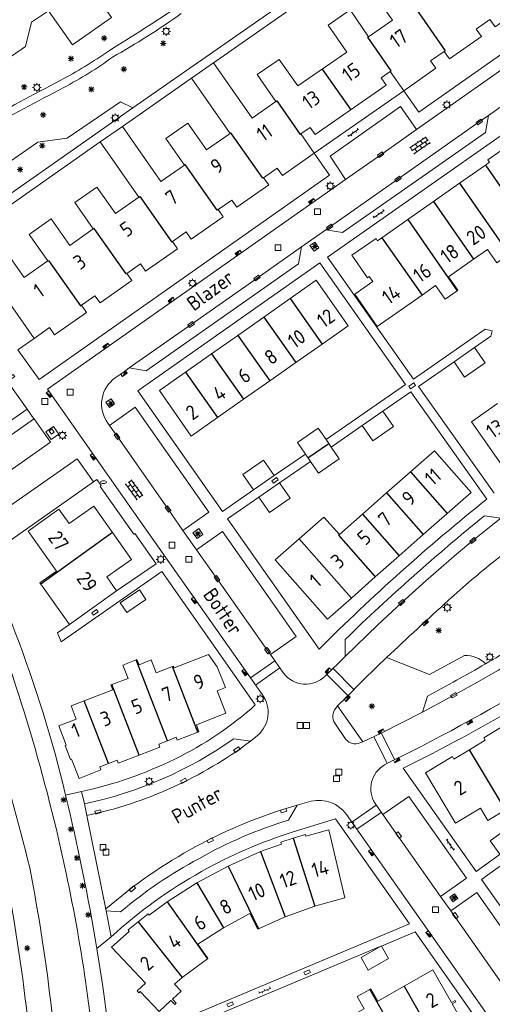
# Model space of a CAD drawing. Extents: x 168769 to 512904, y 516715 to 1559940.
# Tile 277 of 299: x 171397 to 171478, y 519909 to 520077. Entities that reach past the tile are written whole.
import ezdxf

# ---------------------------------------------------------------- set-up
doc = ezdxf.new("R2010")
doc.units = 0
doc.header["$MEASUREMENT"] = 0
doc.layers.get('0').update_dxf_attribs({"linetype": 'CONTINUOUS'})
for name, color, linetype, lineweight in [('B01_HOOFDGEBOUW', 10, 'CONTINUOUS', 0), ('B02_bijgebouw', 12, 'CONTINUOUS', 0), ('B04_KUNSTWERK', 32, 'CONTINUOUS', 0), ('B07_scheidingsmuur', 14, 'CONTINUOUS', 25), ('Q04_wegmarkering', 7, 'CONTINUOUS', 0), ('Q21_LANTAARNPAAL', 7, 'CONTINUOUS', 18), ('Q23_kolk', 7, 'CONTINUOUS', 18), ('Q26_BOOM', 7, 'CONTINUOUS', 18), ('Q28_rioolput', 7, 'CONTINUOUS', 18), ('Q92_BRANDKRAAN', 7, 'CONTINUOUS', 0), ('Q96_STRAATKOLK', 7, 'CONTINUOUS', 0), ('Q97_TROTTOIRKOLK', 7, 'CONTINUOUS', 0), ('S02_symb_open_verh', 7, 'CONTINUOUS', 13), ('T09_INSTEEKSLOOT', 72, 'CONTINUOUS', 0), ('T51_CULTUURSCHEIDING', 3, 'CONTINUOUS', 0), ('V00_kant_verharding', 252, 'CONTINUOUS', 0), ('V11_VERKEERSDREMPEL', 7, 'CONTINUOUS', 0), ('W00_KANT_WATER', 140, 'CONTINUOUS', 0)]:
    doc.layers.add(name, color=color, linetype=linetype, lineweight=lineweight)
doc.layers.add('Z02_Huisnummer', color=253, linetype='CONTINUOUS')
doc.layers.add('Z06_STRAATNAAM', color=7, linetype='CONTINUOUS')
doc.styles.add('ISOCP', font='isocp.shx', dxfattribs={"height": 1.8})

# ---------------------------------------------------------------- blocks, each defined once
blk = doc.blocks.new('Q92')
at = {"color": 0}
blk.add_ellipse((0, 0), major_axis=(-0.991, 0), ratio=0.499983, start_param=1.570796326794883, end_param=7.853981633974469, dxfattribs=at)
blk = doc.blocks.new('Q28')
at = {"color": 0}
blk.add_lwpolyline([(1, 1), (1, -1), (-1, -1), (-1, 1)], close=True, dxfattribs=at)
blk = doc.blocks.new('S026')
for p, q in [((0, 0), (4.4, 0)), ((0.2, 0.5), (0.2, 0)), ((1.2, 0), (1.2, -0.5)), ((2.2, 0.5), (2.2, 0)), ((3.2, 0), (3.2, -0.5)), ((4.2, 0.5), (4.2, 0))]:
    blk.add_line(p, q)
blk = doc.blocks.new('Q23')
at = {"color": 0}
blk.add_lwpolyline([(0.99, -0.5), (-0.99, -0.5), (-0.99, 0.5), (0.99, 0.5), (0.99, -0.5)], dxfattribs=at)
blk = doc.blocks.new('Q97')
blk.add_hatch(color=256).paths.add_polyline_path([(-1, 1), (-1, 0), (1, 1)])
blk.add_line((1, 1), (-1, 0))
at = {"color": 0}
for points in [[(-1, 0), (-1, 1), (1, 1), (1, 0), (-1, 0)], [(0, 0.8), (0, 1)]]:
    blk.add_lwpolyline(points, dxfattribs=at)
blk = doc.blocks.new('Q21')
at = {"color": 0}
for points in [[(-1.5, 0), (-1, 0)], [(-1.06, 1.06), (-0.71, 0.71)], [(0, 1.5), (0, 1)], [(1.06, 1.06), (0.71, 0.71)], [(1.5, 0), (1, 0)], [(-1.06, -1.06), (-0.71, -0.71)], [(0, -1.5), (0, -1)], [(1.06, -1.06), (0.71, -0.71)]]:
    blk.add_lwpolyline(points, dxfattribs=at)
blk.add_circle((0, 0), 1, dxfattribs=at)
blk = doc.blocks.new('S024')
at = {"color": 0}
for p, q in [((0, 1.2), (6.7, 1.2)), ((0, 0), (6.7, 0)), ((0.2, 1.2), (0.2, 0)), ((1.25, 1.5), (1.25, 1.2)), ((1.25, 0), (1.25, -1.2)), ((2.3, 1.2), (2.3, 0)), ((3.35, 1.5), (3.35, 1.2)), ((3.35, 0), (3.35, -1.2)), ((4.4, 1.2), (4.4, 0)), ((5.45, 1.5), (5.45, 1.2)), ((5.45, 0), (5.45, -1.2)), ((6.5, 1.2), (6.5, 0)), ((0, -1.2), (6.7, -1.2)), ((0.2, -1.2), (0.2, -1.5)), ((2.3, -1.2), (2.3, -1.5)), ((4.4, -1.2), (4.4, -1.5)), ((6.5, -1.2), (6.5, -1.5))]:
    blk.add_line(p, q, dxfattribs=at)
blk = doc.blocks.new('Q26')
at = {"color": 0}
for p, q in [((-1, 0), (1, 0)), ((-0.7, 0.7), (0.7, -0.7)), ((0.7, 0.7), (-0.7, -0.7)), ((0, 1), (0, -1))]:
    blk.add_line(p, q, dxfattribs=at)

msp = doc.modelspace()

# ---------------------------------------------------------------- linework, layer by layer
at = {"layer": 'B01_HOOFDGEBOUW'}
for points in [[(171469.1, 520089.34), (171465.32, 520086.7), (171468.5, 520082.17), (171464.49, 520079.35), (171461.31, 520083.91), (171457.55, 520081.26), (171460.73, 520076.69), (171456.68, 520073.88), (171453.54, 520078.44), (171449.75, 520075.84), (171452.94, 520071.26), (171444.58, 520065.47), (171441.41, 520069.96), (171437.64, 520067.4), (171440.83, 520062.82), (171436.76, 520059.99)], [(171441.08, 520051.43), (171441.94, 520050.2), (171447.4, 520054.02), (171445.11, 520057.31), (171446.69, 520058.41), (171447.55, 520057.17), (171459.66, 520065.63), (171458.8, 520066.86), (171460.37, 520067.96), (171462.68, 520064.66), (171468.15, 520068.49), (171467.27, 520069.74), (171469.6, 520071.37), (171470.48, 520070.12), (171475.95, 520073.93), (171475.06, 520075.19), (171477.39, 520076.82), (171478.27, 520075.56), (171483.74, 520079.36)], [(171426.43, 520066.81), (171430.18, 520069.42)], [(171436.76, 520059.99), (171430.18, 520069.42)], [(171433.02, 520057.38), (171426.43, 520066.81)], [(171433.02, 520057.38), (171428.99, 520054.59), (171425.81, 520059.12), (171422.04, 520056.49), (171425.22, 520051.95), (171421.2, 520049.14), (171414.61, 520058.55), (171410.83, 520055.91)], [(171410.84, 520055.91), (171417.43, 520046.5), (171413.42, 520043.69), (171410.24, 520048.22), (171406.49, 520045.59), (171409.65, 520041.06), (171405.63, 520038.24), (171402.47, 520042.78), (171398.7, 520040.14), (171401.87, 520035.6), (171397.86, 520032.8), (171394.67, 520037.33), (171394.02, 520036.87)], [(171483.44, 520042.16), (171491.12, 520047.54), (171487.25, 520053.05), (171484.18, 520050.9), (171483.59, 520051.74), (171483.86, 520051.93), (171481.17, 520055.76), (171477.05, 520052.87), (171477.33, 520052.46), (171476.63, 520051.97)], [(171441.08, 520051.43), (171438.75, 520049.81)], [(171476.63, 520051.97), (171472.21, 520048.87)], [(171438.75, 520049.81), (171439.61, 520048.58)], [(171472.21, 520048.87), (171467.78, 520045.77)], [(171439.61, 520048.58), (171434.16, 520044.77), (171433.3, 520046), (171430.97, 520044.37), (171431.83, 520043.14), (171426.38, 520039.33), (171425.52, 520040.56), (171423.19, 520038.93), (171424.05, 520037.7), (171418.59, 520033.88), (171417.73, 520035.11), (171415.4, 520033.48), (171416.26, 520032.25), (171410.8, 520028.43), (171409.94, 520029.66), (171407.61, 520028.04), (171408.47, 520026.81)], [(171467.78, 520045.77), (171463.36, 520042.66)], [(171463.36, 520042.66), (171458.93, 520039.56)], [(171458.93, 520039.56), (171458.22, 520039.06), (171457.94, 520039.46), (171453.82, 520036.58), (171456.51, 520032.74), (171456.78, 520032.93), (171457.38, 520032.07), (171454.3, 520029.92), (171458.16, 520024.42), (171465.82, 520029.79)], [(171394.02, 520036.87), (171390.92, 520034.7), (171399.53, 520022.38)], [(171474.6, 520035.92), (171476.96, 520037.58), (171478.58, 520035.27), (171480.66, 520036.72)], [(171471.8, 520030.51), (171471.94, 520030.61), (171470.33, 520032.92), (171474.6, 520035.92)], [(171448.72, 520021.41), (171453.18, 520024.54), (171447.73, 520032.31), (171443.26, 520029.17)], [(171387.81, 520001.54), (171394.85, 520006.47), (171394.19, 520007.41), (171398.33, 520010.29), (171395.01, 520015.02), (171396.24, 520015.88), (171395.99, 520016.23), (171391.91, 520013.37), (171384.12, 520024.53), (171385.39, 520025.45), (171381.18, 520031.47), (171374.14, 520026.55)], [(171465.82, 520029.79), (171468.1, 520031.39), (171469.73, 520029.07), (171471.8, 520030.51)], [(171443.26, 520029.17), (171438.79, 520026.03)], [(171403.02, 520022.99), (171408.47, 520026.81)], [(171438.79, 520026.03), (171434.33, 520022.89)], [(171399.53, 520022.38), (171402.16, 520024.22)], [(171402.16, 520024.22), (171403.02, 520022.99)], [(171396.75, 520020.43), (171399.53, 520022.38)], [(171434.33, 520022.89), (171429.86, 520019.75)], [(171444.25, 520018.27), (171448.72, 520021.41)], [(171429.86, 520019.75), (171425.4, 520016.61)], [(171439.78, 520015.14), (171444.25, 520018.27)], [(171425.4, 520016.61), (171420.93, 520013.47), (171426.37, 520005.72)], [(171435.31, 520012), (171439.78, 520015.14)], [(171430.84, 520008.86), (171435.31, 520012)], [(171478.7, 520011.26), (171474.23, 520008.12), (171479.69, 520000.36)], [(171426.37, 520005.72), (171430.84, 520008.86)], [(171470.12, 519992.5), (171474.22, 519996.1), (171467.93, 520003.21), (171463.85, 519999.62)], [(171463.85, 519999.62), (171459.75, 519996.01)], [(171459.75, 519996.01), (171455.65, 519992.41)], [(171451.69, 519988.92), (171449.01, 519991.87), (171444.82, 519988.19)], [(171455.65, 519992.41), (171451.69, 519988.92)], [(171466.02, 519988.89), (171470.12, 519992.5)], [(171444.82, 519988.19), (171440.7, 519984.57)], [(171461.92, 519985.28), (171466.02, 519988.89)], [(171457.82, 519981.68), (171461.92, 519985.28)], [(171440.7, 519984.57), (171449.63, 519974.47), (171453.73, 519978.07)], [(171453.73, 519978.07), (171457.82, 519981.68)], [(171429.35, 519968.42), (171423.47, 519966.14), (171423.33, 519966.46)], [(171429.35, 519968.42), (171430.83, 519966.33)], [(171412.82, 519963.3), (171415.59, 519964.37), (171414.7, 519966.63), (171416.95, 519967.5)], [(171416.95, 519967.5), (171417.11, 519967.57)], [(171417.11, 519967.57), (171417.47, 519966.69)], [(171423.17, 519966.4), (171420.4, 519965.3), (171419.54, 519967.5), (171417.47, 519966.69)], [(171423.17, 519966.4), (171423.33, 519966.46)], [(171432.22, 519962.79), (171430.83, 519966.33)], [(171408.09, 519960.51), (171412.97, 519962.4), (171412.65, 519963.24)], [(171412.65, 519963.24), (171412.82, 519963.3)], [(171432.22, 519962.79), (171430.79, 519962.23), (171432.27, 519958.4), (171427.26, 519956.44), (171427.7, 519955.25)], [(171410.75, 519949.26), (171410.95, 519948.74), (171407.23, 519947.3), (171405.95, 519950.57), (171405.76, 519950.5), (171404.83, 519952.89), (171405.03, 519952.97), (171403.76, 519956.25), (171406.73, 519957.4), (171405.88, 519959.65)], [(171405.88, 519959.65), (171408.09, 519960.51)], [(171480.76, 519956.88), (171476.33, 519954.21), (171476.56, 519953.79), (171473.91, 519952.19)], [(171427.53, 519955.18), (171423.99, 519953.8), (171423.79, 519954.31), (171422.3, 519953.73)], [(171427.53, 519955.18), (171427.7, 519955.25)], [(171420.82, 519953.16), (171421.01, 519952.65), (171417.46, 519951.27)], [(171420.82, 519953.16), (171422.3, 519953.73)], [(171413.92, 519949.9), (171417.46, 519951.27)], [(171473.91, 519952.19), (171471.25, 519950.59), (171470.98, 519951.02), (171466.38, 519948.24), (171471.54, 519939.67), (171475.78, 519942.23), (171477.06, 519940.11), (171480.08, 519941.95)], [(171410.75, 519949.26), (171412.24, 519949.83)], [(171413.92, 519949.9), (171413.72, 519950.41), (171412.24, 519949.83)], [(171443.79, 519937.07), (171445.88, 519937.73)], [(171449.89, 519938.49), (171445.98, 519937.41), (171445.88, 519937.73)], [(171449.89, 519938.49), (171452.61, 519926.93), (171447.67, 519925.54)], [(171443.79, 519937.07), (171441.7, 519936.4), (171441.8, 519936.08), (171438.19, 519934.79), (171432.68, 519932.34), (171427.36, 519929.49), (171422.28, 519926.25), (171419.2, 519923.95), (171419, 519924.19), (171419, 519924.2), (171417.29, 519922.82)], [(171447.51, 519925.49), (171442.41, 519923.66), (171437.88, 519921.61)], [(171447.67, 519925.54), (171447.51, 519925.49)], [(171415.58, 519921.44), (171417.29, 519922.82)], [(171437.88, 519921.61), (171437.73, 519921.54), (171436.41, 519924.25), (171431.88, 519921.81), (171427.51, 519919.01), (171429.21, 519916.56), (171429.13, 519916.5)], [(171415.58, 519921.44), (171415.79, 519921.19), (171412.75, 519918.49)], [(171412.75, 519918.49), (171418.54, 519912.33), (171417.15, 519911.03), (171417.44, 519910.71), (171417.66, 519910.92), (171420.88, 519907.49), (171422.92, 519909.41), (171423.57, 519908.72), (171423.81, 519908.94), (171423.19, 519909.59), (171424.65, 519910.96), (171423.51, 519912.17), (171424.83, 519913.29)], [(171429.13, 519916.5), (171424.83, 519913.29)], [(171438.74, 519888.65), (171444.16, 519889.61), (171449.33, 519891.5), (171454.49, 519893.39), (171459.28, 519896.1), (171463.98, 519898.76), (171468.67, 519901.42), (171473.55, 519904.18), (171470.92, 519908.79), (171471.59, 519909.17), (171471.46, 519909.4), (171470.81, 519909.03), (171467.65, 519914.61), (171462.76, 519911.85), (171458.25, 519909.3), (171457.07, 519911.37), (171456.88, 519911.26), (171454.73, 519910.05), (171455.9, 519907.96), (171453.36, 519906.53), (171451.31, 519905.37)]]:
    msp.add_lwpolyline(points, dxfattribs=at)
msp.add_lwpolyline([(171403.78, 519993.22), (171405.5, 519990.8), (171409.73, 519993.78), (171412.94, 519989.24), (171416.17, 519984.67), (171411.96, 519981.68), (171413.64, 519979.28), (171405.56, 519973.55), (171400.69, 519980.45), (171400.52, 519980.69), (171403.38, 519982.68), (171398.55, 519989.51)], close=True, dxfattribs=at)
at = {"layer": 'B02_bijgebouw'}
for points in [[(171473.08, 520015.79), (171471.27, 520018.41), (171474.79, 520020.84), (171476.6, 520018.23), (171473.08, 520015.79)], [(171457.39, 520004.92), (171455.58, 520007.53), (171459.09, 520009.97), (171460.9, 520007.36), (171457.39, 520004.92)], [(171444.51, 520004.62), (171448.05, 520007.08)], [(171448.05, 520007.08), (171449.42, 520005.11), (171450.29, 520003.84), (171451.67, 520001.85)], [(171448.13, 519999.4), (171446.76, 520001.38), (171445.88, 520002.65), (171444.51, 520004.62)], [(171437.01, 519996.52), (171435.18, 519999.15), (171438.74, 520001.62), (171440.57, 519998.99), (171437.01, 519996.52)], [(171451.67, 520001.85), (171448.13, 519999.4)], [(171439.75, 519992.68), (171443.29, 519995.13), (171441.48, 519997.74), (171437.95, 519995.29), (171439.75, 519992.68)], [(171418.64, 519977.85), (171415.36, 519975.62), (171414.24, 519977.23), (171417.53, 519979.46), (171418.64, 519977.85)], [(171455.39, 519916.75), (171458.77, 519918.65), (171458.87, 519918.71), (171458.89, 519918.68), (171460.08, 519916.53), (171456.61, 519914.57), (171455.39, 519916.75)]]:
    msp.add_lwpolyline(points, dxfattribs=at)
msp.add_lwpolyline([(171477.43, 519936.64), (171479.07, 519934.35), (171482.15, 519936.56), (171480.51, 519938.85)], close=True, dxfattribs=at)
at = {"layer": 'B04_KUNSTWERK'}
msp.add_lwpolyline([(171402.09, 520006.57), (171402.49, 520006.02), (171402.98, 520006.38), (171402.59, 520006.93), (171402.09, 520006.57)], dxfattribs=at)
at = {"layer": 'B07_scheidingsmuur'}
for points in [[(171464.49, 520079.35), (171464.34, 520079.25), (171469.75, 520071.48), (171469.6, 520071.37)], [(171460.37, 520067.96), (171460.52, 520068.06), (171456.54, 520073.78), (171456.68, 520073.88)], [(171448.76, 520068.36), (171453.62, 520061.41)], [(171440.83, 520062.82), (171440.98, 520062.92), (171444.96, 520057.2), (171445.11, 520057.31)], [(171438.75, 520049.81), (171438.6, 520049.71), (171433.16, 520057.48), (171433.02, 520057.38)], [(171430.97, 520044.37), (171430.82, 520044.27), (171425.36, 520052.05), (171425.22, 520051.95)], [(171476.63, 520051.97), (171483.44, 520042.16)], [(171472.21, 520048.87), (171480.66, 520036.72)], [(171417.43, 520046.5), (171417.57, 520046.6), (171423.05, 520038.83), (171423.19, 520038.93)], [(171467.78, 520045.77), (171474.6, 520035.92)], [(171463.36, 520042.66), (171471.8, 520030.51)], [(171415.4, 520033.48), (171415.25, 520033.38), (171409.8, 520041.16), (171409.65, 520041.06)], [(171458.93, 520039.56), (171465.82, 520029.79)], [(171401.87, 520035.6), (171402.01, 520035.71), (171407.47, 520027.93), (171407.61, 520028.04)], [(171443.26, 520029.17), (171448.72, 520021.41)], [(171438.79, 520026.03), (171444.25, 520018.27)], [(171434.33, 520022.89), (171439.78, 520015.14)], [(171429.86, 520019.75), (171435.31, 520012)], [(171425.4, 520016.61), (171430.84, 520008.86)], [(171446.32, 520002.02), (171449.86, 520004.46)], [(171463.85, 519999.62), (171470.12, 519992.5)], [(171459.75, 519996.01), (171466.02, 519988.89)], [(171455.65, 519992.41), (171461.92, 519985.28)], [(171412.94, 519989.24), (171400.69, 519980.45)], [(171444.82, 519988.19), (171453.73, 519978.07)], [(171451.69, 519988.92), (171451.56, 519988.8), (171457.82, 519981.68)], [(171422.3, 519953.73), (171416.95, 519967.5)], [(171427.53, 519955.18), (171423.17, 519966.4)], [(171417.46, 519951.27), (171412.82, 519963.3)], [(171412.24, 519949.83), (171408.09, 519960.51)], [(171480.08, 519941.95), (171473.91, 519952.19)], [(171443.79, 519937.07), (171447.51, 519925.49)], [(171438.19, 519934.79), (171442.41, 519923.66)], [(171432.68, 519932.34), (171437.88, 519921.61)], [(171427.36, 519929.49), (171431.88, 519921.81)], [(171422.28, 519926.25), (171429.13, 519916.5)], [(171417.29, 519922.82), (171424.83, 519913.29)], [(171456.88, 519911.26), (171463.98, 519898.76)], [(171462.76, 519911.85), (171468.67, 519901.42)]]:
    msp.add_lwpolyline(points, dxfattribs=at)
at = {"layer": 'Q04_wegmarkering'}
for points in [[(171477.13, 520060.44), (171475.57, 520059.33), (171461.69, 520049.59), (171450.02, 520041.39), (171449.35, 520040.92)], [(171464.88, 520058.06), (171458.74, 520053.73), (171452.75, 520049.53)], [(171445.23, 520038.02), (171437.63, 520032.68), (171426.36, 520024.76), (171415.8, 520017.35)], [(171388.8, 519995.16), (171402.36, 520004.65), (171399.53, 520008.67)], [(171399.53, 520008.67), (171399.5, 520008.64)], [(171412.4, 520007.54), (171413.71, 520005.68), (171422.43, 519993.26), (171424.97, 519989.6)], [(171409.67, 519997.93), (171406.9, 520001.86), (171390.71, 519990.54)], [(171479.24, 519991.73), (171474.48, 519987.9), (171471.68, 519985.57), (171466.46, 519981.02), (171462.34, 519977.32), (171458.25, 519973.49), (171452.66, 519968.12)], [(171427.29, 519986.32), (171430.76, 519981.39), (171439.41, 519969.1), (171439.89, 519968.41)], [(171495.22, 519975.9), (171489.23, 519972.03), (171484.58, 519969.18), (171478.85, 519965.79), (171474.63, 519963.35), (171471.24, 519961.47), (171465.86, 519958.58)], [(171468.97, 519927.14), (171459.11, 519941.11)], [(171470.7, 519924.69), (171480.54, 519910.76)]]:
    msp.add_lwpolyline(points, dxfattribs=at)
for points in [[(171408.54, 519940.96, 0.109227), (171436.51, 519953.66)], [(171411.79, 519925.02, -0.108729), (171444.47, 519942.73)]]:
    msp.add_lwpolyline(points, format="xyb", dxfattribs=at)
at = {"layer": 'Q96_STRAATKOLK'}
msp.add_lwpolyline([(171402.09, 520006.57), (171402.49, 520006.02), (171402.98, 520006.38), (171402.59, 520006.93), (171402.09, 520006.57)], dxfattribs=at)
at = {"layer": 'T09_INSTEEKSLOOT'}
for points in [[(171384.12, 519998.57, -0.066298), (171404.92, 519944.45)], [(171410.26, 519918.27, 0.017546), (171404.92, 519944.45)], [(171394.64, 519931.11, -0.039816), (171400.11, 519882.76)], [(171413.87, 519883.58, 0.031145), (171410.26, 519918.27)]]:
    msp.add_lwpolyline(points, format="xyb", dxfattribs=at)
at = {"layer": 'T51_CULTUURSCHEIDING'}
for points in [[(171401.99, 520078.31), (171399.08, 520076.36), (171398.07, 520072.19), (171386.78, 520064.48), (171377.31, 520059.73), (171374.94, 520057.62), (171372.05, 520060.86)], [(171386.31, 520040.67), (171383.68, 520044.46), (171400.15, 520055.88), (171405.18, 520056.58), (171414.29, 520062.77), (171416.42, 520061.73)], [(171473.06, 519968.27), (171467.08, 519965.02), (171459.73, 519967.91)], [(171404.92, 519944.45), (171407.65, 519945.04)], [(171412.71, 519920.26), (171410.26, 519918.27)]]:
    msp.add_lwpolyline(points, dxfattribs=at)
msp.add_lwpolyline([(171476.64, 519966.84, 0.221869), (171473.06, 519968.27)], format="xyb", dxfattribs=at)
at = {"layer": 'V00_kant_verharding'}
for p, q in [((171515.84, 520093.83), (171464.88, 520058.06)), ((171462.15, 520061.94), (171450.12, 520053.51)), ((171464.88, 520058.06), (171462.15, 520061.94)), ((171450.12, 520053.51), (171452.75, 520049.53)), ((171452.75, 520049.53), (171401.8, 520013.71)), ((171418.45, 519990.07), (171438.56, 519961.53))]:
    msp.add_line(p, q, dxfattribs=at)
for points in [[(171499.12, 520117.57), (171499.11, 520117.56), (171430.18, 520069.42)], [(171405.9, 520084.5), (171407.62, 520082.18), (171401.99, 520078.31), (171406.07, 520072.47), (171412.78, 520077.13), (171407.02, 520085.3), (171442.26, 520109.92), (171444.72, 520106.32)], [(171396.75, 520020.43), (171400.38, 520015.4), (171449.97, 520050.23), (171447.4, 520054.02), (171462.68, 520064.66), (171465.27, 520060.98), (171488.21, 520077.08), (171514.81, 520095.75), (171516.05, 520093.98)], [(171456.23, 520089.51), (171416.42, 520061.73)], [(171510.67, 520084.05), (171509.99, 520083.59), (171509.05, 520082.92), (171508.58, 520080.02), (171498.37, 520072.84), (171484.13, 520062.83), (171481.27, 520063.34), (171477.13, 520060.44), (171476.64, 520057.55), (171466.95, 520050.76), (171452.21, 520040.44), (171449.35, 520040.92), (171445.23, 520038.02), (171444.72, 520035.14), (171428.81, 520023.97), (171418.67, 520016.85), (171415.8, 520017.35), (171414.73, 520016.59), (171413.39, 520015.64)], [(171414.61, 520058.55), (171426.43, 520066.81)], [(171383.86, 520038.94), (171416.42, 520061.73)], [(171449.67, 520036.23), (171482.96, 520059.6)], [(171390.97, 520042.01), (171410.83, 520055.91)], [(171448.19, 520037.85), (171447.5, 520038.81), (171446.66, 520038.23), (171447.35, 520037.26), (171448.19, 520037.85)], [(171417.26, 520013.45), (171448.35, 520035.29)], [(171448.35, 520035.29), (171463, 520014.53)], [(171449.67, 520036.23), (171464.33, 520015.45)], [(171464.33, 520015.45), (171476.57, 520023.94)], [(171476.57, 520023.94), (171477.76, 520023.69), (171477.58, 520022.78)], [(171474.79, 520020.84), (171477.58, 520022.78)], [(171465.22, 520014.18), (171471.27, 520018.41)], [(171418.45, 519990.07), (171401.8, 520013.71)], [(171417.26, 520013.45), (171431.72, 519992.85)], [(171449.42, 520005.11), (171463, 520014.53)], [(171478.13, 519995.95), (171465.22, 520014.18)], [(171413.29, 520011.22), (171412.69, 520012.1), (171411.81, 520011.5), (171412.41, 520010.62), (171413.29, 520011.22)], [(171463.89, 520013.26), (171459.09, 520009.97)], [(171463.89, 520013.26), (171476.85, 519994.94)], [(171398.33, 520010.29), (171399.5, 520008.64)], [(171412.13, 520007.93), (171412.4, 520007.54), (171416.82, 520010.65), (171423.92, 520000.55), (171429.4, 519992.74), (171424.97, 519989.6), (171427.29, 519986.32), (171431.72, 519989.44), (171439.54, 519978.34), (171444.32, 519971.52), (171439.89, 519968.41)], [(171399.5, 520008.64), (171399.41, 520008.58), (171386.91, 519999.8), (171389.9, 519992.43), (171392.67, 519985.98), (171410.24, 519998.33)], [(171455.58, 520007.53), (171450.29, 520003.84)], [(171440.57, 519998.99), (171445.88, 520002.65)], [(171446.76, 520001.38), (171441.48, 519997.74)], [(171416.75, 519989.09), (171416.55, 519988.98), (171410.82, 519997.12), (171410.97, 519997.26), (171410.24, 519998.33)], [(171431.72, 519992.85), (171437.01, 519996.52)], [(171437.95, 519995.29), (171432.59, 519991.61)], [(171432.59, 519991.61), (171448.24, 519969.37)], [(171427.37, 519988.21), (171428.38, 519988.92), (171427.67, 519989.93), (171426.65, 519989.22), (171427.37, 519988.21)], [(171416.75, 519989.09), (171420.38, 519983.91)], [(171413.64, 519979.28), (171420.38, 519983.91)], [(171403.54, 519972.15), (171404.17, 519970.59), (171421.34, 519982.59)], [(171421.34, 519982.59), (171434.15, 519964.36)], [(171403.54, 519972.15), (171405.56, 519973.55)], [(171439.89, 519968.41), (171442.13, 519965.23)], [(171437.32, 519959.82), (171434.15, 519964.36)], [(171520.29, 519963.99), (171475.02, 519931.39)], [(171520.29, 519963.99), (171520.79, 519963.3), (171520.57, 519963.1), (171520.98, 519962.48), (171475.96, 519930.06), (171488.4, 519912.45)], [(171458.95, 519955.07), (171465.86, 519958.58), (171466.75, 519961.32)], [(171451.06, 519959.29), (171451.39, 519959.65)], [(171455.67, 519953.55), (171451.39, 519959.65)], [(171452.81, 519953.91), (171450.9, 519956.7)], [(171433.65, 519954.04), (171436.51, 519953.66), (171437.71, 519954.64)], [(171455.67, 519953.55), (171458.95, 519955.07)], [(171455.67, 519953.55), (171455.19, 519953.36)], [(171459.39, 519949.58), (171460.5, 519950.17)], [(171475.02, 519931.39), (171462.57, 519949.02)], [(171407.65, 519945.04), (171408.12, 519942.94)], [(171408.12, 519942.94), (171408.54, 519940.96), (171411.84, 519924.67), (171412.71, 519920.26)], [(171443.01, 519940.19), (171444.47, 519942.73), (171446.89, 519943.39)], [(171470.7, 519924.69), (171468.97, 519927.14), (171473.41, 519930.26), (171463.56, 519944.21), (171459.11, 519941.11), (171457.77, 519943.03)], [(171452.89, 519941.12), (171467.75, 519920.05)], [(171443.79, 519938.15), (171451.01, 519940.39), (171463.64, 519922.45)], [(171470.7, 519924.69), (171475.14, 519927.82), (171484.97, 519913.87), (171480.54, 519910.76), (171480.87, 519910.29)], [(171471.09, 519926.22), (171471.9, 519926.77), (171471.35, 519927.59), (171470.53, 519927.03), (171471.09, 519926.22)], [(171411.84, 519924.67), (171414.32, 519924.52)], [(171458.77, 519918.65), (171419.97, 519902.38), (171419.91, 519904.11), (171463.64, 519922.45)], [(171464.63, 519921.13), (171458.89, 519918.68)], [(171476.21, 519904.69), (171464.63, 519921.13)], [(171478.31, 519905.05), (171467.75, 519920.05)]]:
    msp.add_lwpolyline(points, dxfattribs=at)
for points in [[(171424.26, 520079.11, -0.007821), (171412.34, 520071.49)], [(171412.94, 520070.39, 0.027353), (171424.67, 520077.83)], [(171412.34, 520071.49, -0.028036), (171403.98, 520066.38)], [(171404.62, 520065.22, 0.037959), (171412.94, 520070.39)], [(171403.98, 520066.38, 0.005953), (171376.62, 520051.57)], [(171377.55, 520050.61, -0.003885), (171404.62, 520065.22)], [(171449.25, 519964.75), (171452.66, 519968.12), (171452.68, 519971.01, -0.022527), (171476.45, 519992.1), (171479.24, 519991.73), (171482.61, 519994.38), (171483, 519997.28, -0.020338), (171508.16, 520015.08), (171510.93, 520014.44), (171514.37, 520016.64), (171515.01, 520019.4, -0.0226), (171541.01, 520033.93), (171543.79, 520033), (171545.18, 520033.73)], [(171488.4, 519912.45, -0.029431), (171522.03, 519942.02, -0.019793), (171542.86, 519956.99, -0.012021), (171560.68, 519968.15, -0.014746), (171574.37, 519975.74, -0.01046), (171592.14, 519984.45), (171586.54, 519992.48), (171578.64, 520003.83), (171534.45, 519972.18), (171533.93, 519972.89), (171534.17, 519973.07), (171533.72, 519973.7), (171577.71, 520005.18), (171564.05, 520024.95, -0.023257), (171539.26, 520000.79, -0.034226), (171501.37, 519971.52, -0.032039), (171462.57, 519949.02)], [(171413.39, 520015.64, 0.421265), (171412.13, 520007.93)], [(171448.24, 519969.37, -0.027415), (171476.85, 519994.94)], [(171451.39, 519959.65, -0.009453), (171459.73, 519967.91, -0.004199), (171470.33, 519977.7, -0.016121), (171478.29, 519984.48, 0.003955), (171482.55, 519987.93, -0.011399), (171485.91, 519990.57)], [(171512.96, 519982.09, -0.044487), (171460.5, 519950.17)], [(171466.75, 519961.32, 0.00789), (171476.64, 519966.84, 0.00665), (171486.16, 519972.54, 0.005788), (171492.44, 519976.5)], [(171449.25, 519964.75, -0.447788), (171442.13, 519965.23)], [(171437.71, 519954.64, 0.387671), (171438.56, 519961.53)], [(171437.32, 519959.82, -0.070755), (171423.56, 519950.59)], [(171450.9, 519956.7, -0.310387), (171451.06, 519959.29)], [(171408.12, 519942.94, 0.100254), (171433.65, 519954.04)], [(171455.19, 519953.36, -0.323372), (171452.81, 519953.91)], [(171423.56, 519950.59, -0.061068), (171407.65, 519945.04)], [(171457.77, 519943.03, -0.424572), (171459.39, 519949.58)], [(171446.89, 519943.39, -0.304229), (171452.89, 519941.12)], [(171427.66, 519933.59, -0.052981), (171443.01, 519940.19)], [(171428.12, 519931.38, -0.053216), (171443.79, 519938.15)], [(171414.32, 519924.52, -0.052532), (171427.66, 519933.59)], [(171412.71, 519920.26, -0.057564), (171428.12, 519931.38)], [(171398.34, 519873.6, 0.024886), (171395.19, 519911.09)]]:
    msp.add_lwpolyline(points, format="xyb", dxfattribs=at)
msp.add_lwpolyline([(171401.56, 520006.45), (171402.87, 520007.36), (171403.78, 520006.05), (171402.47, 520005.14), (171401.56, 520006.45)], close=True, dxfattribs=at)
at = {"layer": 'V11_VERKEERSDREMPEL'}
for points in [[(171436.51, 519964.44), (171440.63, 519967.37)], [(171441.49, 519966.16), (171437.36, 519963.21)], [(171453.14, 519961.45), (171449.54, 519965.04)], [(171450.6, 519966.07), (171454.17, 519962.49)], [(171461.12, 519950.5), (171458.88, 519955.04)], [(171457.56, 519954.42), (171459.84, 519949.82)], [(171453.82, 519939.81), (171457.99, 519942.72)], [(171458.83, 519941.48), (171454.68, 519938.6)]]:
    msp.add_lwpolyline(points, dxfattribs=at)
at = {"layer": 'W00_KANT_WATER'}
for points in [[(171389.96, 519980.97, -0.040884), (171404.75, 519932.35, -0.017214), (171408.32, 519912.67, -0.01634), (171410.55, 519892.81, -0.014713), (171411.53, 519873.25, -0.019752), (171411.16, 519853.68, -0.009363), (171409.67, 519834.43, -0.03606), (171400.54, 519786.26)], [(171398.79, 519932.02, 0.028477), (171384.35, 519978.95)], [(171404.36, 519882.85, 0.039964), (171398.79, 519932.02)]]:
    msp.add_lwpolyline(points, format="xyb", dxfattribs=at)

# ---------------------------------------------------------------- block references
at = {"layer": 'Q21_LANTAARNPAAL', "xscale": 0.5, "yscale": 0.5}
for p in [(171422.11, 520074.79), (171400.01, 520065.22), (171470.04, 520062.26), (171413.41, 520060.02), (171450.13, 520048.4), (171426.59, 520031.81), (171404.4, 520005.84), (171421.16, 519984.67), (171470.12, 519976.44), (171477.37, 519968.02), (171438.18, 519960.88), (171419.2, 519946.78), (171453.63, 519939.31)]:
    msp.add_blockref('Q21', p, dxfattribs=at)
at = {"layer": 'Q23_kolk'}
for p, xscale, yscale, rotation in [((171475.57, 520059.33), 0.5, 0.5, 35.04739126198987), ((171458.74, 520053.73), 0.5, 0.5, 35.12870022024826), ((171461.69, 520049.59), 0.5, 0.5, 35.04739126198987), ((171450.02, 520041.39), 0.4999999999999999, 0.4999999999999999, 35.07067657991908), ((171437.63, 520032.68), 0.5, 0.5, 215.073102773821), ((171426.36, 520024.76), 0.5, 0.5, 35.07310277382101), ((171464.11, 520014.29), 0.4999999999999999, 0.4999999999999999, 34.63811683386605), ((171413.71, 520005.68), 0.5, 0.5, 305.0755295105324), ((171440.68, 519998.18), 0.5, 0.5, 34.63146274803), ((171422.43, 519993.26), 0.5, 0.5, 305.0577248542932), ((171474.48, 519987.9), 0.5, 0.5, 38.8253686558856), ((171430.76, 519981.39), 0.5, 0.5, 305.1351171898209), ((171462.34, 519977.32), 0.5, 0.5, 41.89272847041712), ((171409.93, 519975.62), 0.5, 0.5, 215.104686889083), ((171439.41, 519969.1), 0.5, 0.5, 125.1351171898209), ((171471.24, 519961.47), 0.5000000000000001, 0.5000000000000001, 208.2683569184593), ((171434.17, 519952.2), 0.5, 0.5, 35.88411316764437), ((171425.08, 519946.89), 0.4999999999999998, 0.4999999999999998, 206.4881785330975), ((171410.47, 519941.56), 0.4999999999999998, 0.4999999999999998, 194.7173111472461), ((171442.15, 519941.78), 0.5, 0.5, 17.56730610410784), ((171461.79, 519937.63), 0.5, 0.5, 305.311213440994), ((171429.63, 519936.71), 0.5, 0.5, 25.84761022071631), ((171416.33, 519928.45), 0.5, 0.5, 36.66359247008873), ((171471.51, 519923.86), 0.5, 0.5, 124.1986436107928), ((171446.18, 519914.21), 0.5, 0.5, 23.45180386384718), ((171433.02, 519908.72), 0.5, 0.5, 23.32178406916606)]:
    msp.add_blockref('Q23', p, dxfattribs=dict(at, xscale=xscale, yscale=yscale, rotation=rotation))
at = {"layer": 'Q26_BOOM', "xscale": 0.5, "yscale": 0.5}
for p in [(171411.52, 520073.62), (171421.6, 520072.74), (171405.84, 520070.13), (171414.88, 520068.35), (171397.83, 520065.3), (171409.31, 520064.9), (171401.1, 520060.53), (171400.93, 520055.28), (171397.14, 520051.2), (171447.49, 520038.1), (171412.64, 520011.24), (171427.49, 519989.04), (171468.65, 519972.54), (171457.24, 519959.6), (171404.59, 519943.62), (171405.81, 519938.61), (171406.86, 519933.71), (171407.83, 519928.98), (171471.29, 519926.89), (171408.8, 519924.01), (171398.37, 519918.32)]:
    msp.add_blockref('Q26', p, dxfattribs=at)
at = {"layer": 'Q28_rioolput', "xscale": 0.5, "yscale": 0.5}
for p in [(171447.95, 520044.01), (171441.21, 520037.87), (171405.7, 520013.21), (171401.37, 520011.63), (171423.1, 519987.09), (171425.98, 519984.69), (171444.95, 519956.31), (171446.06, 519956.33), (171451.58, 519948.37), (171451.19, 519947.24), (171411.3, 519935.53), (171411.83, 519934.69), (171468.09, 519924.88)]:
    msp.add_blockref('Q28', p, dxfattribs=at)
at = {"layer": 'Q92_BRANDKRAAN', "xscale": 0.5, "yscale": 0.5}
msp.add_blockref('Q92', (171411.39, 519997.85), dxfattribs=at)
at = {"layer": 'Q97_TROTTOIRKOLK'}
for p, xscale, yscale, rotation in [((171447.13, 520045.58), 0.5, 0.5, 35.50082861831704), ((171434.57, 520036.74), 0.4999999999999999, 0.4999999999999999, 35.28978281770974), ((171423.12, 520028.7), 0.5, 0.5, 35.31577260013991), ((171412, 520020.88), 0.5, 0.5, 34.55099608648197), ((171414.73, 520016.59), 0.5, 0.5, 215.3525530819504), ((171402.32, 520012.97), 0.5, 0.5, 125.0685337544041), ((171409.81, 520002.33), 0.5, 0.5, 125.259904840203), ((171427.09, 519977.79), 0.4999999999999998, 0.4999999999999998, 125.0851435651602), ((171466.21, 519974.02), 0.4999999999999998, 0.4999999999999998, 222.6968727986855), ((171435.73, 519965.51), 0.5, 0.5, 125.0353891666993), ((171449.96, 519965.46), 0.5, 0.5, 44.71763276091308), ((171452.84, 519961.15), 0.4999999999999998, 0.4999999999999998, 225.5758287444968), ((171473.81, 519957.09), 0.4999999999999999, 0.4999999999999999, 208.9226797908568), ((171458.95, 519955.07), 0.5, 0.5, 26.88837688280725), ((171461.39, 519950.61), 0.4999999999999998, 0.4999999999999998, 207.0354225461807), ((171457.37, 519934.75), 0.4999999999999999, 0.4999999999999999, 125.1515396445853), ((171467.17, 519920.87), 0.4999999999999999, 0.4999999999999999, 125.1845393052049)]:
    msp.add_blockref('Q97', p, dxfattribs=dict(at, xscale=xscale, yscale=yscale, rotation=rotation))
at = {"layer": 'S02_symb_open_verh', "xscale": 0.5, "yscale": 0.5}
for name, p, rotation in [('S026', (171453.16, 520056.83), 34.8506234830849), ('S024', (171464.06, 520054.41), 34.20211129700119), ('S026', (171457.53, 520042.96), 35.00933086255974), ('S024', (171415.65, 519997.9), 305.9157792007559), ('S026', (171469.97, 519936.86), 304.3593126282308), ('S026', (171437.93, 519910.64), 23.30748640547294)]:
    msp.add_blockref(name, p, dxfattribs=dict(at, rotation=rotation))

# ---------------------------------------------------------------- texts
at = {"layer": 'Z02_Huisnummer', "style": 'ISOCP'}
for s, rotation, p in [('17', 34.7776, (171461.42, 520071.78)), ('15', 34.724, (171453.28, 520066.01)), ('13', 34.724, (171446.47, 520061.31)), ('11', 34.8736, (171438.67, 520055.84)), ('9', 34.7055, (171430.78, 520050.35)), ('7', 34.9585, (171423.11, 520044.98)), ('5', 34.9987, (171415.35, 520039.55)), ('20', 35.0408, (171474.52, 520038.15)), ('18', 35.0408, (171470.08, 520035.03)), ('3', 34.9825, (171407.39, 520033.98)), ('16', 35.0394, (171465.42, 520031.77)), ('1', 35.0621, (171400.58, 520029.2)), ('14', 35.0441, (171460.11, 520028.04)), ('12', 35.0652, (171448.99, 520024.05)), ('10', 35.0652, (171444.01, 520020.55)), ('8', 35.0652, (171440.01, 520017.74)), ('6', 35.0652, (171435.47, 520014.56)), ('4', 32.6426, (171431.15, 520011.55)), ('2', 35.1121, (171426.59, 520008.32)), ('13', 35.0832, (171477.88, 520005.18)), ('11', 41.3354, (171467.63, 519997.08)), ('9', 41.3354, (171463.73, 519993.63)), ('7', 41.3474, (171459.69, 519990.06)), ('5', 41.3474, (171456.12, 519986.92)), ('27', 305.2436, (171401.8, 519988.38)), ('3', 41.3474, (171451.61, 519982.93)), ('29', 305.1902, (171406.64, 519981.43)), ('1', 41.3474, (171447.98, 519979.72)), ('9', 21.3564, (171427.38, 519962.33)), ('7', 21.2513, (171422.01, 519960.21)), ('5', 21.164, (171416.78, 519958.15)), ('3', 21.164, (171411.5, 519956.07)), ('1', 21.1651, (171406.58, 519954.14)), ('2', 31.0894, (171472.24, 519944.26)), ('14', 15.6093, (171447.38, 519930.3)), ('12', 19.6842, (171442.07, 519928.47)), ('10', 24.3757, (171436.89, 519926.26)), ('8', 28.2472, (171432.1, 519923.9)), ('6', 32.6033, (171427.82, 519921.18)), ('4', 36.7115, (171423.56, 519917.99)), ('2', 41.0301, (171418.99, 519914.3)), ('2', 29.4745, (171467.39, 519908))]:
    msp.add_text(s, height=2.5, rotation=rotation, dxfattribs=at).set_placement(p)
at = {"layer": 'Z06_STRAATNAAM', "style": 'ISOCP'}
for s, rotation, p in [('Blazer', 36.4308, (171426.82, 520026.95)), ('Botter', 304.4425, (171428.28, 519978.67)), ('Punter', 29.3068, (171423.97, 519939.43))]:
    msp.add_text(s, height=2.5, rotation=rotation, dxfattribs=at).set_placement(p)

doc.saveas('drawing.dxf')
